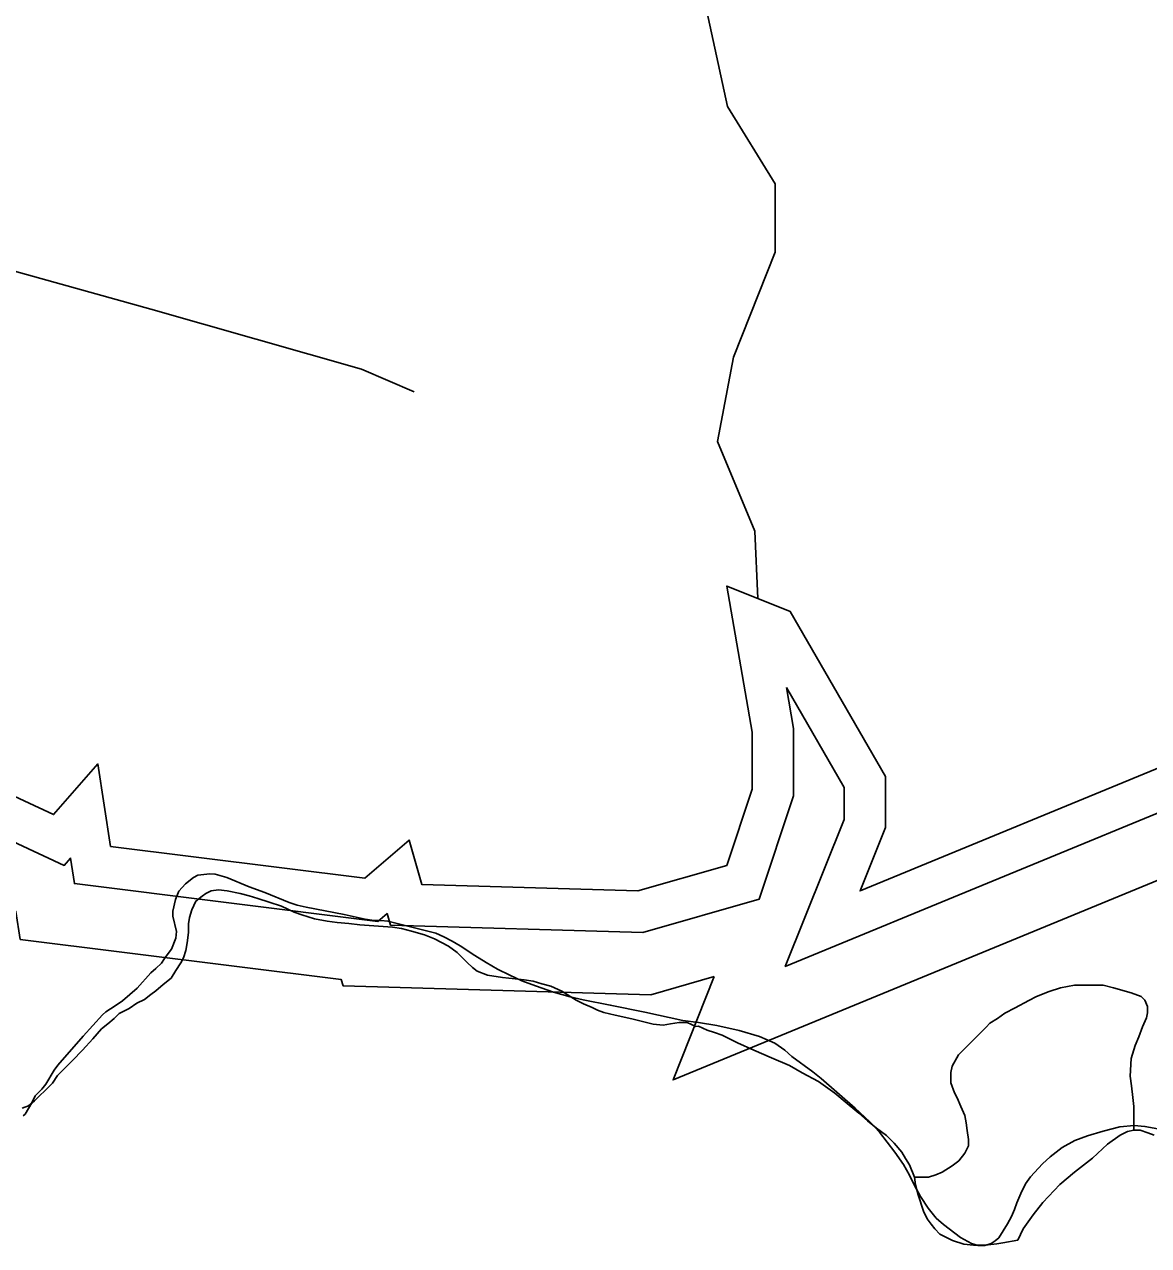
# Model space of a CAD drawing. Extents: x 2001466 to 2224147, y 644118 to 847247.
# Drawn here: x 2061104 to 2062885, y 759505 to 761441 of the extents above; entities that cross this region are included whole.
import ezdxf

# ---------------------------------------------------------------- set-up
doc = ezdxf.new("R2010")
doc.units = 0
for name, color, linetype in [('Exist Boundary Political City Limit New', 7, 'Continuous'), ('Exist Hydrographic Buffer Line', 7, 'Continuous'), ('Exist Hydrographic Creek Single Shore', 7, 'Continuous'), ('Exist Hydrographic Lake Shore', 7, 'Continuous'), ('Exist Hydrographic Misc Water Feature', 7, 'Continuous'), ('Exist Road Non-System Type 51', 7, 'Continuous'), ('Map Preparation Boundary City Limit Buffer Line', 7, 'Continuous')]:
    doc.layers.add(name, color=color, linetype=linetype)

msp = doc.modelspace()

# ---------------------------------------------------------------- linework, layer by layer
at = {"layer": 'Exist Boundary Political City Limit New'}
for points in [[(2061101.6, 759710.5), (2061104.8, 759713.5), (2061115.4, 759731.1), (2061120.9, 759742.5), (2061131, 759752.9), (2061137.5, 759760.7), (2061151, 759783.1), (2061156.4, 759790.9), (2061196.8, 759837.2), (2061227.6, 759870.8), (2061232.4, 759875.3), (2061239.8, 759880.4), (2061253.6, 759889), (2061258.8, 759892.7), (2061282.2, 759912.9), (2061303.9, 759937.3), (2061312, 759944), (2061320.6, 759952.6), (2061325.4, 759959.8), (2061326.8, 759961.6), (2061336.8, 759974.9), (2061343.5, 759992.4), (2061344.4, 760002.6), (2061339, 760027.4), (2061338.8, 760035), (2061342.8, 760053.6), (2061348.1, 760066.6), (2061359.1, 760078.5), (2061371.4, 760088.6), (2061378.2, 760092.2), (2061397.5, 760094.3), (2061405.9, 760093.8), (2061424.5, 760088.5), (2061459.8, 760073.9), (2061484.6, 760064.9), (2061523, 760048.8), (2061535.8, 760044.7), (2061550.1, 760041.3), (2061610.1, 760029.6), (2061643.4, 760022.2), (2061658.1, 760020.2), (2061668.6, 760020.1), (2061679.6, 760019.4)], [(2061679.6, 760019.4), (2061755.6, 760000), (2061768.1, 759994.4), (2061781.4, 759987.4), (2061793.9, 759980.1), (2061817.4, 759964.6), (2061835.1, 759953.9), (2061853.5, 759943.4), (2061872.9, 759933.4), (2061892.1, 759924.9), (2061913.6, 759916.5), (2061941.9, 759906.8), (2061968.2, 759899.2), (2061989.1, 759894.4), (2062031.9, 759886.2), (2062086.6, 759875), (2062147.2, 759862), (2062172, 759858.6), (2062200.6, 759853.8), (2062236.4, 759845.9), (2062268.5, 759836.5), (2062293, 759826), (2062308.5, 759814.6), (2062319.8, 759804.6), (2062352.8, 759780.5), (2062366, 759770), (2062420, 759723), (2062443.5, 759701.2), (2062458.5, 759684.6), (2062482.9, 759653.3), (2062496.9, 759633.6), (2062506.1, 759616.8), (2062514.1, 759600.4), (2062523.4, 759582.9), (2062535.5, 759564.5), (2062548.2, 759548.6), (2062559.8, 759538.2), (2062586.9, 759517.9), (2062604.5, 759508.4), (2062615, 759505.3), (2062625.5, 759505), (2062635.5, 759508.4), (2062641.9, 759512.5), (2062647.6, 759517.2), (2062661.5, 759539.3), (2062667.6, 759551.1), (2062672.4, 759562.3), (2062676.4, 759573), (2062682.4, 759587.7), (2062690.2, 759602.7), (2062698.1, 759614.1), (2062717, 759634.6), (2062728.9, 759645.9), (2062748.2, 759660.7), (2062768.4, 759671.8), (2062788.1, 759679), (2062812.9, 759686.1), (2062839.6, 759693), (2062862, 759695.6), (2062879.1, 759694), (2062899.9, 759690.3)]]:
    msp.add_lwpolyline(points, dxfattribs=at)
at = {"layer": 'Exist Hydrographic Buffer Line'}
for points in [[(2062196.8, 759931.3), (2062096.2, 759902.5), (2061608.6, 759916.9), (2061605.8, 759926.7), (2061096.9, 759990.3), (2061090.1, 760034.8), (2060746.2, 760195.4), (2060626.6, 760334.9), (2060613.7, 760567.1), (2060609, 760610.1), (2060518.9, 760733.9), (2060522.3, 760783.3), (2060286.5, 760736.1), (2060175.7, 760834.6), (2060116.3, 760839.6), (2059894.3, 760839.6), (2059832.4, 761087.3), (2059835.6, 761091), (2059683.1, 761141.9), (2059574.2, 761187.3), (2059018, 761280)], [(2063785.3, 761127.8), (2063723.1, 761013.6), (2063660.4, 760984.5), (2063633.6, 760873.1), (2063492.6, 760868.1), (2063326.2, 760775.6), (2063194.6, 760696.6), (2063105.5, 760484.9), (2063061, 760484.9), (2063068.2, 760363), (2062986.2, 760226.3), (2062309.3, 759947.4), (2062402.5, 760180.6), (2062402.5, 760230.9)], [(2063823.2, 760991.6), (2063794, 760938), (2063745, 760915.3), (2063711.9, 760777.3), (2063519.7, 760770.6), (2063375.5, 760690.4), (2063272.8, 760628.8), (2063170.8, 760386.5), (2063165.4, 760386.5), (2063168.2, 760338.4), (2063053.8, 760147.7), (2062131.4, 759767.7), (2062196.8, 759931.3)], [(2062311.1, 760389.4), (2062322.4, 760324.6), (2062322.4, 760217.7), (2062267.8, 760053.9), (2062083.8, 760001.3), (2061683.5, 760013.1), (2061678.3, 760031.3), (2061663.5, 760018.7), (2061182.9, 760078.8), (2061176.7, 760119.3), (2061166.6, 760107.7), (2060807.1, 760275.6)], [(2062402.5, 760230.9), (2062311.1, 760389.4)]]:
    msp.add_lwpolyline(points, dxfattribs=at)
at = {"layer": 'Exist Hydrographic Creek Single Shore'}
msp.add_lwpolyline([(2062266, 760530.7), (2062261.1, 760637.2), (2062202, 760779.5), (2062227.1, 760913.5), (2062293.1, 761079.5), (2062293.1, 761187.8), (2062218, 761310.7), (2062167, 761544.7), (2062082.9, 761779.4), (2062074.9, 761996.1), (2062008.1, 762112.3), (2061974, 762244.2), (2061831.9, 762411.2), (2061790.1, 762503.9), (2061798.9, 762687.5), (2061831.9, 762811.5), (2061747, 763653.1), (2061645.9, 763894.7), (2061637.9, 763993.3), (2061587.9, 764092.8), (2061387, 764352.8), (2061135.7, 764767.4)], dxfattribs=at)
at = {"layer": 'Exist Hydrographic Lake Shore'}
for points in [[(2063736.2, 761174.8), (2063675.8, 761064), (2063603.9, 761030.7), (2063581.5, 760936.9), (2063474.5, 760933.1), (2063293.4, 760832.5), (2063142.4, 760741.8), (2063061.9, 760550.5), (2062991.4, 760550.5), (2063001.5, 760379.4), (2062941.1, 760278.7), (2062427.8, 760067.2), (2062468.1, 760167.9), (2062468.1, 760248.5)], [(2062266, 760530.7), (2062216.5, 760550.5), (2062256.7, 760319), (2062256.7, 760228.3), (2062216.5, 760107.5), (2062075.6, 760067.2), (2061733.4, 760077.3), (2061713.3, 760147.8), (2061642.8, 760087.4), (2061240.2, 760137.7), (2061220.1, 760268.6), (2061149.7, 760188.1), (2060847.7, 760329)], [(2062468.1, 760248.5), (2062317.1, 760510.3), (2062266, 760530.7)]]:
    msp.add_lwpolyline(points, dxfattribs=at)
at = {"layer": 'Exist Hydrographic Misc Water Feature'}
for points in [[(2061100.1, 759722.6), (2061109.9, 759726.4), (2061119.8, 759734.6), (2061128, 759742.7), (2061136.2, 759750.5), (2061147.9, 759762.5), (2061155.9, 759774.6), (2061168, 759786.6), (2061179.9, 759798.6), (2061195.6, 759814.9), (2061211.8, 759832.6), (2061226, 759848.8), (2061235.8, 759856.6), (2061245.7, 759864.8), (2061253.9, 759872.9), (2061269.7, 759880.7), (2061282, 759889), (2061293.7, 759894.9), (2061303.9, 759903.1), (2061311.7, 759908.8), (2061323.6, 759918.8), (2061335.9, 759929.1), (2061343.7, 759940.9), (2061351.7, 759953), (2061355.6, 759961), (2061359.3, 759973), (2061361.7, 759984.8), (2061363.6, 760001.1), (2061363.8, 760014.9), (2061365.4, 760024.8), (2061369.1, 760037.2), (2061375.3, 760050.9), (2061385.1, 760059.1), (2061391.3, 760063.1), (2061399.7, 760067.1), (2061411.4, 760068.9), (2061425.1, 760067.2), (2061445.4, 760063), (2061459.5, 760059.2), (2061473.3, 760055.1), (2061491.3, 760049.1), (2061511.2, 760043.2), (2061531.3, 760033.3), (2061543.4, 760029.4), (2061563.1, 760023.2), (2061583.4, 760019.3), (2061599.2, 760017.3), (2061617.6, 760015.3), (2061635.1, 760013.5), (2061657.4, 760011.8), (2061687.1, 760009.7), (2061701.3, 760007.6), (2061717.1, 760003.5), (2061737.4, 759997.6), (2061753.4, 759991.5), (2061775.7, 759979.6), (2061789.3, 759969.8), (2061805.3, 759953.6), (2061813.5, 759945.9), (2061821.3, 759939.8), (2061837.2, 759933.8), (2061861.2, 759930.1), (2061881.3, 759927.9), (2061895.5, 759926.1), (2061909.6, 759924), (2061923.4, 759919.9), (2061937.7, 759916.1), (2061955.4, 759908.2), (2061977.7, 759894.2), (2061989.6, 759888.4), (2062003.3, 759882.2), (2062011.5, 759878.1), (2062021.6, 759874.2), (2062039.6, 759870.2), (2062065.9, 759864.2), (2062089.5, 759858.6), (2062099.7, 759856.2), (2062115.7, 759854.6), (2062127.4, 759856.5), (2062141.3, 759858.4), (2062153.6, 759858.6), (2062167.6, 759852.4), (2062171.9, 759852.6)], [(2062861.9, 759687.9), (2062861.7, 759725.7), (2062859.8, 759739.8), (2062857.8, 759758), (2062855.7, 759773.6), (2062857.4, 759801.8), (2062863.7, 759821.9), (2062869.5, 759835.7), (2062875.4, 759851.8), (2062881.8, 759865.9), (2062883.4, 759873.7), (2062883.4, 759883.9), (2062879.1, 759893.9), (2062873.4, 759900), (2062857.4, 759905.6), (2062829.3, 759913.5), (2062813.3, 759917.6), (2062799.4, 759917.7), (2062785.4, 759917.8), (2062767.6, 759917.6), (2062745.6, 759913.7), (2062727.6, 759907.5), (2062707.5, 759899.6), (2062695.4, 759893.3), (2062673.5, 759881.6), (2062657.3, 759873.5), (2062645.8, 759865.1), (2062633.3, 759857.3), (2062627.7, 759851.3), (2062619.5, 759843.2), (2062609.7, 759833.3), (2062601.7, 759825.2), (2062583.8, 759807.2), (2062573.6, 759789.3), (2062571.9, 759779.4), (2062571.7, 759763.2), (2062577.7, 759747.3), (2062581.8, 759739.3), (2062587.5, 759725.5), (2062593.7, 759711.2), (2062595.9, 759699.5), (2062597.8, 759687.4), (2062599.6, 759673.3), (2062599.6, 759663.2), (2062593.9, 759651.5), (2062584.3, 759639.2), (2062574, 759631.4), (2062557.8, 759621.2), (2062547.8, 759617.1), (2062536.1, 759613.2), (2062522.1, 759613.3), (2062514.1, 759613.3)], [(2062171.9, 759852.6), (2062185.6, 759846.4), (2062197.3, 759842.6), (2062209.4, 759838.4), (2062233.8, 759826.6), (2062259.4, 759814.6), (2062287.5, 759802.6), (2062315.8, 759790.6), (2062335.9, 759778.7), (2062361.8, 759765), (2062388, 759746.8), (2062404, 759733), (2062426, 759715.1), (2062439.7, 759702.8), (2062453.8, 759691), (2062469.8, 759679.3), (2062481.7, 759667.3), (2062493.8, 759653.3), (2062499.8, 759643), (2062505.9, 759633.2), (2062514.1, 759613.3)], [(2062678, 759513.4), (2062686.2, 759531.6), (2062702.2, 759553.6), (2062717.7, 759573.5), (2062744.2, 759601.6), (2062767.8, 759621.5), (2062795.9, 759643.6), (2062819.9, 759665.9), (2062840.2, 759679.9), (2062851.6, 759685.8), (2062861.9, 759687.9)], [(2062861.9, 759687.9), (2062871.5, 759687.7), (2062883.6, 759683.8), (2062894.1, 759679.8)], [(2062678, 759513.4), (2062654, 759509.3), (2062644.3, 759507.5), (2062626.1, 759505.4), (2062607.8, 759505.4), (2062592, 759507.4), (2062574.2, 759513.3), (2062566, 759517.4), (2062554.3, 759523.2), (2062546.3, 759531.3), (2062540.4, 759539.1), (2062534, 759547.4), (2062528.1, 759559.3), (2062520.1, 759585.2), (2062515.8, 759601.2), (2062514.1, 759613.3)]]:
    msp.add_lwpolyline(points, dxfattribs=at)
at = {"layer": 'Exist Road Non-System Type 51'}
msp.add_lwpolyline([(2058831.9, 762542.9), (2058925.5, 762533.4), (2058960.4, 762517), (2059044.8, 762471.6), (2059103.4, 762422.8), (2059191.2, 762354.4), (2059318.1, 762227.4), (2059415.8, 762237.2), (2059532.9, 762276.3), (2059747.7, 762364.2), (2059851.8, 762378), (2060470.1, 761944.1), (2060538.4, 761856.2), (2060597, 761778), (2060665.3, 761651), (2060831.3, 761328.7), (2060894.1, 761128.7), (2061019.2, 761068.6), (2061304, 760989.2), (2061638, 760894), (2061721, 760858.4)], dxfattribs=at)
at = {"layer": 'Map Preparation Boundary City Limit Buffer Line'}
for points in [[(2061101.6, 759710.5), (2061104.8, 759713.5), (2061115.4, 759731.1), (2061120.9, 759742.5), (2061131, 759752.9), (2061137.5, 759760.7), (2061151, 759783.1), (2061156.4, 759790.9), (2061196.8, 759837.2), (2061227.6, 759870.8), (2061232.4, 759875.3), (2061239.8, 759880.4), (2061253.6, 759889), (2061258.8, 759892.7), (2061282.2, 759912.9), (2061303.9, 759937.3), (2061312, 759944), (2061320.6, 759952.6), (2061325.4, 759959.8), (2061326.8, 759961.6), (2061336.8, 759974.9), (2061343.5, 759992.4), (2061344.4, 760002.6), (2061339, 760027.4), (2061338.8, 760035), (2061342.8, 760053.6), (2061348.1, 760066.6), (2061359.1, 760078.5), (2061371.4, 760088.6), (2061378.2, 760092.2), (2061397.5, 760094.3), (2061405.9, 760093.8), (2061424.5, 760088.5), (2061459.8, 760073.9), (2061484.6, 760064.9), (2061523, 760048.8), (2061535.8, 760044.7), (2061550.1, 760041.3), (2061610.1, 760029.6), (2061643.4, 760022.2), (2061658.1, 760020.2), (2061668.6, 760020.1), (2061679.6, 760019.4)], [(2061679.6, 760019.4), (2061755.6, 760000), (2061768.1, 759994.4), (2061781.4, 759987.4), (2061793.9, 759980.1), (2061817.4, 759964.6), (2061835.1, 759953.9), (2061853.5, 759943.4), (2061872.9, 759933.4), (2061892.1, 759924.9), (2061913.6, 759916.5), (2061941.9, 759906.8), (2061968.2, 759899.2), (2061989.1, 759894.4), (2062031.9, 759886.2), (2062086.6, 759875), (2062147.2, 759862), (2062172, 759858.6), (2062200.6, 759853.8), (2062236.4, 759845.9), (2062268.5, 759836.5), (2062293, 759826), (2062308.5, 759814.6), (2062319.8, 759804.6), (2062352.8, 759780.5), (2062366, 759770), (2062420, 759723), (2062443.5, 759701.2), (2062458.5, 759684.6), (2062482.9, 759653.3), (2062496.9, 759633.6), (2062506.1, 759616.8), (2062514.1, 759600.4), (2062523.4, 759582.9), (2062535.5, 759564.5), (2062548.2, 759548.6), (2062559.8, 759538.2), (2062586.9, 759517.9), (2062604.5, 759508.4), (2062615, 759505.3), (2062625.5, 759505), (2062635.5, 759508.4), (2062641.9, 759512.5), (2062647.6, 759517.2), (2062661.5, 759539.3), (2062667.6, 759551.1), (2062672.4, 759562.3), (2062676.4, 759573), (2062682.4, 759587.7), (2062690.2, 759602.7), (2062698.1, 759614.1), (2062717, 759634.6), (2062728.9, 759645.9), (2062748.2, 759660.7), (2062768.4, 759671.8), (2062788.1, 759679), (2062812.9, 759686.1), (2062839.6, 759693), (2062862, 759695.6), (2062879.1, 759694), (2062899.9, 759690.3)]]:
    msp.add_lwpolyline(points, dxfattribs=at)

doc.saveas('drawing.dxf')
